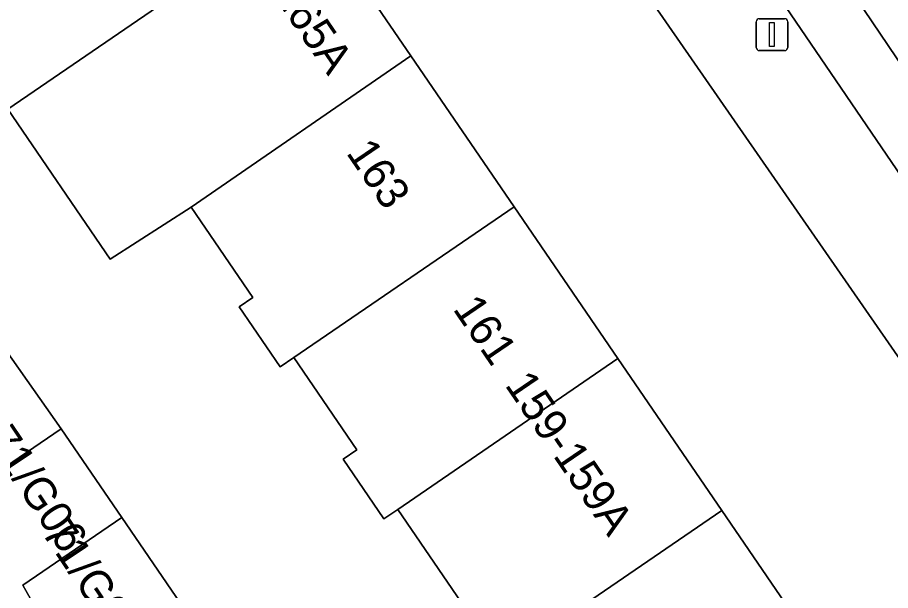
# Model space of a CAD drawing. Extents: x 158086 to 159499, y 382904 to 383981.
# Drawn here: x 158341.67 to 158369, y 383414.14 to 383432.1 of the extents above; entities that cross this region are included whole.
import ezdxf

# ---------------------------------------------------------------- set-up
doc = ezdxf.new("R2010")
doc.units = 0
for name, color, linetype in [('IMGEO_Erf', 7, 'Continuous'), ('IMGEO_Lichtmast', 7, 'Continuous'), ('IMGEO_Pand', 7, 'Continuous'), ('IMGEO_Pand_nummerreeks', 7, 'Continuous'), ('IMGEO_Parkeervlak_open', 7, 'Continuous'), ('IMGEO_Rijbaan_lokaal_gesloten', 7, 'Continuous'), ('IMGEO_Voetpad_open', 7, 'Continuous')]:
    doc.layers.add(name, color=color, linetype=linetype)

msp = doc.modelspace()

# ---------------------------------------------------------------- linework, layer by layer
at = {"layer": 'IMGEO_Erf'}
msp.add_lwpolyline([(158340.196, 383417.276), (158343.035, 383419.214), (158337.365, 383427.276)], dxfattribs=at)
at = {"layer": 'IMGEO_Lichtmast'}
for p, q in [((158364.789, 383431.159), (158364.789, 383431.959)), ((158364.789, 383431.959), (158364.789, 383431.159)), ((158364.889, 383432.059), (158365.679, 383432.059)), ((158365.679, 383432.059), (158364.889, 383432.059)), ((158365.779, 383431.959), (158365.779, 383431.159)), ((158365.779, 383431.159), (158365.779, 383431.959)), ((158365.679, 383431.059), (158364.889, 383431.059)), ((158364.889, 383431.059), (158365.679, 383431.059))]:
    msp.add_line(p, q, dxfattribs=at)
msp.add_lwpolyline([(158365.209, 383431.934), (158365.359, 383431.934), (158365.359, 383431.184), (158365.209, 383431.184), (158365.209, 383431.934)], dxfattribs=at)
for centre, start, end in [((158364.889, 383431.959), 90, 180), ((158364.889, 383431.959), 90, 180), ((158365.679, 383431.959), 0, 90), ((158365.679, 383431.959), 360, 90), ((158364.889, 383431.159), 180, 270), ((158364.889, 383431.159), 180, 270), ((158365.679, 383431.159), 270, 0), ((158365.679, 383431.159), 270, 0)]:
    msp.add_arc(centre, 0.1, start, end, dxfattribs=at)
at = {"layer": 'IMGEO_Pand'}
for points in [[(158350.738, 383435.641), (158347.351, 383440.597), (158346.428, 383439.967), (158344.38, 383442.964), (158335.921, 383437.188), (158338.741, 383433.06), (158341.362, 383429.222)], [(158353.982, 383430.893), (158350.738, 383435.641), (158341.362, 383429.222), (158344.567, 383424.529), (158347.106, 383426.149)], [(158357.212, 383426.167), (158353.982, 383430.893), (158347.106, 383426.149), (158349.039, 383423.321), (158348.61, 383423.028), (158349.893, 383421.149), (158350.322, 383421.442)], [(158360.461, 383421.412), (158357.212, 383426.167), (158350.322, 383421.442), (158352.292, 383418.556), (158351.863, 383418.263), (158353.14, 383416.392), (158353.57, 383416.685)], [(158363.711, 383416.656), (158360.461, 383421.412), (158353.57, 383416.685), (158355.552, 383413.782), (158355.123, 383413.489), (158356.389, 383411.635), (158356.567, 383411.756)], [(158343.035, 383419.214), (158340.196, 383417.276), (158338.443, 383416.646), (158341.001, 383412.904), (158342.26, 383413.555), (158341.839, 383414.315), (158344.937, 383416.432)], [(158366.961, 383411.9), (158363.711, 383416.656), (158356.567, 383411.756), (158356.389, 383411.635), (158354.326, 383410.237), (158357.531, 383405.543), (158360.065, 383407.171)], [(158344.937, 383416.432), (158341.839, 383414.315), (158342.26, 383413.555), (158343.784, 383410.809), (158347.189, 383413.136)]]:
    msp.add_lwpolyline(points, close=True, dxfattribs=at)
at = {"layer": 'IMGEO_Parkeervlak_open'}
for points in [[(158376.95, 383419.335), (158365.052, 383436.959), (158363.028, 383439.413)], [(158363.437, 383438.109), (158363.26, 383436.427), (158363.498, 383435.698), (158375.832, 383417.584)]]:
    msp.add_lwpolyline(points, dxfattribs=at)
at = {"layer": 'IMGEO_Rijbaan_lokaal_gesloten'}
msp.add_lwpolyline([(158360.805, 383441.745), (158362.235, 383440.352), (158363.028, 383439.413), (158365.052, 383436.959), (158376.95, 383419.335), (158377.778, 383418.395), (158387.664, 383403.781), (158391.54, 383406.45), (158388.574, 383410.832), (158380.765, 383422.362)], dxfattribs=at)
at = {"layer": 'IMGEO_Voetpad_open'}
for points in [[(158346.988, 383448.345), (158349.641, 383444.76), (158358.306, 383437.257), (158379.659, 383406.433), (158373.579, 383402.215), (158374.569, 383400.679), (158383.052, 383388.57), (158384.428, 383388.384), (158384.485, 383388.837)], [(158375.832, 383417.584), (158363.498, 383435.698), (158363.26, 383436.427), (158363.437, 383438.109)], [(158355.552, 383413.782), (158353.57, 383416.685), (158353.14, 383416.392), (158351.863, 383418.263), (158352.292, 383418.556), (158350.322, 383421.442), (158349.893, 383421.149), (158348.61, 383423.028), (158349.039, 383423.321), (158347.106, 383426.149), (158344.567, 383424.529), (158341.362, 383429.222)], [(158337.365, 383427.276), (158343.035, 383419.214), (158344.937, 383416.432), (158347.189, 383413.136)]]:
    msp.add_lwpolyline(points, dxfattribs=at)
msp.add_lwpolyline([(158379.659, 383406.433), (158358.306, 383437.257), (158349.641, 383444.76), (158349.104, 383445.077), (158348.438, 383445.345), (158347.619, 383445.518), (158346.945, 383445.538), (158345.915, 383445.387), (158345.225, 383445.134), (158331.597, 383435.907), (158332.403, 383434.682), (158335.921, 383437.188), (158344.38, 383442.964), (158346.428, 383439.967), (158347.351, 383440.597), (158350.738, 383435.641), (158353.982, 383430.893), (158357.212, 383426.167), (158360.461, 383421.412), (158363.711, 383416.656), (158366.961, 383411.9), (158370.246, 383407.093), (158373.579, 383402.215)], close=True, dxfattribs=at)

# ---------------------------------------------------------------- texts
at = {"layer": 'IMGEO_Pand_nummerreeks'}
for s, rotation, p in [('165-165A', 304.3429, (158348.128, 383435.031)), ('163', 304.3257, (158351.938, 383427.855)), ('161', 304.3257, (158355.276, 383422.965)), ('159-159A', 304.3257, (158356.905, 383420.581)), ('71/G06', 303.9189, (158340.639, 383418.883)), ('71/G05', 303.9189, (158342.398, 383415.974))]:
    msp.add_text(s, height=1, rotation=rotation, dxfattribs=at).set_placement(p)

doc.saveas('drawing.dxf')
